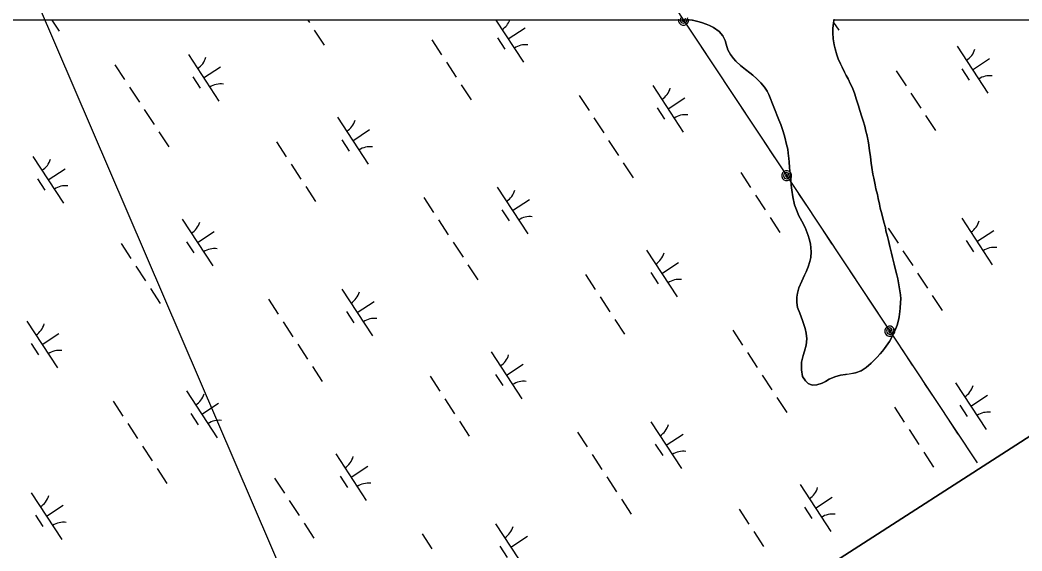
# Model space of a CAD drawing. Extents: x 3945642 to 3966284, y 206476 to 228921.
# Drawn here: x 3960623 to 3961520, y 211663 to 212138 of the extents above; entities that cross this region are included whole.
import ezdxf

# ---------------------------------------------------------------- set-up
doc = ezdxf.new("R2010")
doc.units = 0
for name, color, linetype in [('V-GRID-FRAM', 7, 'Continuous'), ('V-TOPO-SHOR', 7, 'Continuous'), ('V-UTIL-LINE', 7, 'Continuous'), ('V-WETL-SWMP', 7, 'Continuous')]:
    doc.layers.add(name, color=color, linetype=linetype)

msp = doc.modelspace()

# ---------------------------------------------------------------- linework, layer by layer
at = {"layer": 'V-GRID-FRAM'}
msp.add_lwpolyline([(3956474.97, 226502.08), (3964764.16, 213848.98), (3957669.11, 209282.64), (3949512.02, 222000.49), (3956474.97, 226502.08)], dxfattribs=at)
at = {"layer": 'V-TOPO-SHOR'}
for points in [[(3961222.74, 212138.51), (3961230.01, 212136.7), (3961233.25, 212135.73), (3961237.69, 212134.35), (3961240.52, 212133.11), (3961244.01, 212131.33), (3961249.25, 212127.77), (3961252.6, 212123.7), (3961254.46, 212119.5), (3961255.51, 212116.25), (3961256.96, 212111.24), (3961259.22, 212107.04), (3961262.03, 212103.51), (3961264.04, 212101.2), (3961268.33, 212097.25), (3961272.89, 212093.57), (3961276.65, 212090.7), (3961279.2, 212088.66), (3961282.82, 212085.39), (3961286.44, 212081.72), (3961289.65, 212077.78), (3961292.05, 212074.25), (3961293.79, 212071.26), (3961302.66, 212048.65)], [(3961387.59, 211996.28), (3961386.81, 212000.07), (3961386.05, 212006.01), (3961385.4, 212009.93), (3961384.63, 212015.48), (3961383.73, 212021.02), (3961382.84, 212028.05), (3961382.19, 212031.43), (3961381.41, 212035.48), (3961380.62, 212038.6), (3961379.58, 212042.93), (3961378.13, 212047.8), (3961377.08, 212051.18), (3961375.23, 212056.86), (3961373.91, 212061.2), (3961371.93, 212067.43), (3961370.62, 212071.48), (3961368.5, 212077.17), (3961366.9, 212080.56), (3961364.65, 212085.3), (3961363.05, 212088.42), (3961361.45, 212091.4), (3961359.19, 212095.88), (3961357.86, 212098.72), (3961355.87, 212103.33), (3961354.68, 212106.71), (3961353.1, 212112.13), (3961352.32, 212115.64), (3961351.42, 212121.05), (3961351.06, 212126.59), (3961351.08, 212130.37), (3961351.66, 212135.36), (3961352.09, 212138.6)], [(3961302.66, 212048.65), (3961304.52, 212044.45), (3961306.63, 212038.22), (3961308.07, 212033.08), (3961309.64, 212026.45), (3961310.56, 212022.25), (3961310.94, 212018.88), (3961311.57, 212014.01), (3961311.82, 212010.9), (3961312.19, 212006.04), (3961312.43, 212002.93), (3961313.08, 211998.34), (3961313.32, 211994.82), (3961313.69, 211990.23), (3961314.33, 211985.63), (3961315.09, 211979.69), (3961316.52, 211972.66), (3961318.91, 211966.56), (3961320.37, 211963.17), (3961323.16, 211958.02), (3961326.09, 211952.19), (3961329, 211945.15), (3961329.93, 211942.17), (3961330.97, 211937.57), (3961331.46, 211930.41), (3961331.15, 211925.28), (3961330.45, 211921.92), (3961328.92, 211917.07), (3961327.13, 211912.49), (3961325.76, 211909.66), (3961323.15, 211904.15), (3961320.68, 211898.22), (3961319.29, 211893.37), (3961318.73, 211890), (3961318.69, 211885.28), (3961319.33, 211880.82), (3961321.32, 211875.54), (3961323.7, 211869.17), (3961324.75, 211866.33), (3961326.21, 211861.99), (3961327.25, 211857.8), (3961327.62, 211852.8), (3961327.17, 211847.13), (3961325.51, 211841.48), (3961324.54, 211837.7), (3961323.01, 211831.91), (3961322.82, 211824.89), (3961323.85, 211819.07), (3961326.39, 211815.01), (3961328.94, 211812.69), (3961332.57, 211811.18), (3961336.76, 211811.42), (3961341.36, 211813.13), (3961344.34, 211814.6), (3961347.6, 211816.46), (3961352.75, 211818.58), (3961357.89, 211820.03), (3961362.21, 211820.67), (3961365.59, 211821.19), (3961371.41, 211822.22), (3961376.42, 211824.07), (3961380.89, 211826.87), (3961385.38, 211830.75), (3961390.41, 211835.85), (3961393.41, 211839.2), (3961395.45, 211841.61), (3961397.36, 211844.03), (3961401.6, 211850.35), (3961403.24, 211853.03), (3961405.3, 211857.34), (3961407.36, 211861.91), (3961408.59, 211864.74), (3961409.85, 211869.32), (3961410.41, 211872.29), (3961411.12, 211877.01), (3961411.41, 211880.11), (3961411.59, 211885.11), (3961411.75, 211888.48), (3961411.5, 211891.99), (3961410.73, 211897.27), (3961410.22, 211900.91), (3961409.18, 211906.32), (3961408.27, 211909.98), (3961406.82, 211915.52), (3961405.91, 211919.45), (3961404.47, 211925.4), (3961403.55, 211929.45), (3961402.11, 211935.14), (3961400.81, 211940.68), (3961399.89, 211944.2), (3961398.58, 211949.21), (3961398.06, 211952.18), (3961396.61, 211957.19), (3961394.77, 211964.36), (3961393.33, 211969.64), (3961392.68, 211973.02), (3961391.5, 211978.29), (3961390.86, 211981.67), (3961389.54, 211986.95), (3961388.76, 211990.46), (3961387.59, 211996.28)]]:
    msp.add_lwpolyline(points, dxfattribs=at)
at = {"layer": 'V-UTIL-LINE'}
for points in [[(3958881.28, 222827.27), (3957109.88, 218326.97), (3961480.16, 211741.64)], [(3960959.92, 211406.81), (3958349.22, 217477.37), (3962483.03, 212396.34)], [(3961212.85, 212138.68), (3961212.85, 212136.92), (3961213.52, 212135.3), (3961214.75, 212134.05), (3961216.37, 212133.38), (3961218.13, 212133.37), (3961219.75, 212134.04), (3961221, 212135.27), (3961221.68, 212136.89), (3961221.68, 212138.65)], [(3961214.98, 212139.97), (3961214.42, 212137.75), (3961215.22, 212135.66), (3961217.53, 212134.96), (3961219.91, 212136.35), (3961221.01, 212140.27)], [(3961216.67, 212138.86), (3961216.19, 212137.57), (3961217.13, 212136.45), (3961218.59, 212137.32), (3961219.11, 212139.6)], [(3961217.26, 212137.79), (3961217.8, 212139.12)], [(3961228.03, 212121.55), (3961237.43, 212107.39)], [(3961248.49, 212090.72), (3961257.89, 212076.56)], [(3961268.95, 212059.9), (3961278.35, 212045.73)], [(3961289.41, 212029.07), (3961298.81, 212014.9)], [(3961309.61, 211998.64), (3961310.14, 211999.98), (3961309.01, 211999.71), (3961308.53, 211998.42), (3961309.47, 211997.3), (3961310.93, 211998.17), (3961311.45, 212000.46), (3961309.64, 212001.58), (3961307.33, 212000.82), (3961306.76, 211998.6), (3961307.56, 211996.52), (3961309.87, 211995.82), (3961312.25, 211997.2), (3961313.36, 212001.13), (3961312.12, 212002.37), (3961310.5, 212003.05), (3961308.74, 212003.06), (3961307.12, 212002.39), (3961305.87, 212001.15), (3961305.2, 211999.53), (3961305.19, 211997.78), (3961305.86, 211996.15), (3961307.1, 211994.91), (3961308.72, 211994.23), (3961310.47, 211994.22), (3961312.1, 211994.89), (3961313.34, 211996.13), (3961314.02, 211997.75), (3961314.02, 211999.5), (3961313.36, 212001.13)], [(3961320.37, 211982.41), (3961329.77, 211968.25)], [(3961340.83, 211951.58), (3961350.23, 211937.42)], [(3961361.29, 211920.75), (3961370.69, 211906.59)], [(3961381.75, 211889.93), (3961391.15, 211875.76)], [(3961401.95, 211859.49), (3961402.48, 211860.83), (3961401.35, 211860.56), (3961400.87, 211859.28), (3961401.81, 211858.15), (3961403.27, 211859.02), (3961403.79, 211861.31), (3961401.98, 211862.43), (3961399.67, 211861.68), (3961399.1, 211859.46), (3961399.91, 211857.37), (3961402.21, 211856.67), (3961404.59, 211858.06), (3961405.7, 211861.98), (3961404.46, 211863.23), (3961402.84, 211863.91), (3961401.09, 211863.91), (3961399.46, 211863.24), (3961398.22, 211862.01), (3961397.54, 211860.39), (3961397.53, 211858.63), (3961398.2, 211857.01), (3961399.44, 211855.76), (3961401.06, 211855.08), (3961402.82, 211855.08), (3961404.44, 211855.74), (3961405.68, 211856.98), (3961406.36, 211858.6), (3961406.37, 211860.36), (3961405.7, 211861.98)], [(3961412.72, 211843.27), (3961422.12, 211829.1)], [(3961433.18, 211812.44), (3961442.58, 211798.27)], [(3961453.64, 211781.61), (3961463.04, 211767.45)], [(3961474.1, 211750.78), (3961480.16, 211741.64)]]:
    msp.add_lwpolyline(points, dxfattribs=at)
at = {"layer": 'V-WETL-SWMP'}
for p, q in [((3961225.24, 212137.89), (3960199.4, 212137.89)), ((3960579.49, 211155.75), (3962105.5, 212137.89)), ((3960651.62, 212137.89), (3960658.23, 212127.8)), ((3960880.81, 212137.89), (3960882.32, 212135.58)), ((3961049.33, 212137.89), (3961074.03, 212100.19)), ((3961230.01, 212136.7), (3961225.24, 212137.89)), ((3961233.25, 212135.73), (3961230.01, 212136.7)), ((3961237.69, 212134.35), (3961233.25, 212135.73)), ((3961240.52, 212133.11), (3961237.69, 212134.35)), ((3961351.66, 212135.36), (3961351.08, 212130.37)), ((3961352, 212137.89), (3961351.66, 212135.36)), ((3961351.71, 212135.71), (3961356.24, 212128.8)), ((3962105.5, 212137.89), (3961352, 212137.89)), ((3960886.7, 212128.88), (3960895.47, 212115.5)), ((3961060.33, 212121.1), (3961075.39, 212130.96)), ((3961244.02, 212131.33), (3961240.52, 212133.11)), ((3961249.25, 212127.77), (3961244.02, 212131.33)), ((3961252.6, 212123.7), (3961249.25, 212127.77)), ((3961351.08, 212130.37), (3961351.05, 212126.59)), ((3961351.05, 212126.59), (3961351.42, 212121.05)), ((3960991.94, 212120.17), (3961000.7, 212106.79)), ((3961050.59, 212121.89), (3961057.16, 212111.85)), ((3961254.46, 212119.5), (3961252.6, 212123.7)), ((3961255.51, 212116.25), (3961254.46, 212119.5)), ((3961256.96, 212111.24), (3961255.51, 212116.25)), ((3961351.42, 212121.05), (3961352.32, 212115.64)), ((3961352.32, 212115.64), (3961353.1, 212112.13)), ((3960773.9, 212107.08), (3960801.3, 212065.26)), ((3961259.22, 212107.04), (3961256.96, 212111.24)), ((3961262.03, 212103.51), (3961259.22, 212107.04)), ((3961353.1, 212112.13), (3961354.68, 212106.71)), ((3961354.68, 212106.71), (3961355.87, 212103.33)), ((3961462.43, 212114.39), (3961489.83, 212072.57)), ((3960708.11, 212097.96), (3960716.88, 212084.58)), ((3961005.09, 212100.1), (3961013.86, 212086.71)), ((3961264.04, 212101.2), (3961262.03, 212103.51)), ((3961268.33, 212097.25), (3961264.04, 212101.2)), ((3961355.87, 212103.33), (3961357.86, 212098.72)), ((3961357.86, 212098.72), (3961359.19, 212095.88)), ((3961476.13, 212093.48), (3961491.18, 212103.35)), ((3960787.6, 212086.17), (3960802.66, 212096.04)), ((3961272.89, 212093.57), (3961268.33, 212097.25)), ((3961276.65, 212090.7), (3961272.89, 212093.57)), ((3961279.2, 212088.66), (3961276.65, 212090.7)), ((3961359.19, 212095.88), (3961361.45, 212091.4)), ((3961361.45, 212091.4), (3961363.05, 212088.42)), ((3961407.73, 212092.56), (3961416.5, 212079.17)), ((3961466.38, 212094.27), (3961472.96, 212084.23)), ((3960777.86, 212086.96), (3960784.44, 212076.93)), ((3961018.24, 212080.02), (3961027.01, 212066.64)), ((3961282.82, 212085.39), (3961279.2, 212088.66)), ((3961286.44, 212081.72), (3961282.82, 212085.39)), ((3961289.65, 212077.78), (3961286.44, 212081.72)), ((3961363.05, 212088.42), (3961364.65, 212085.3)), ((3961364.65, 212085.3), (3961366.9, 212080.56)), ((3961366.9, 212080.56), (3961368.5, 212077.17)), ((3960721.26, 212077.88), (3960730.03, 212064.5)), ((3961189.7, 212079.47), (3961217.1, 212037.64)), ((3961292.05, 212074.25), (3961289.65, 212077.78)), ((3961293.78, 212071.26), (3961292.05, 212074.25)), ((3961302.66, 212048.65), (3961293.78, 212071.26)), ((3961368.5, 212077.17), (3961370.62, 212071.49)), ((3961370.62, 212071.49), (3961371.94, 212067.42)), ((3961420.89, 212072.48), (3961429.65, 212059.1)), ((3961123.91, 212070.34), (3961132.68, 212056.96)), ((3961203.4, 212058.56), (3961218.46, 212068.42)), ((3961371.94, 212067.42), (3961373.91, 212061.2)), ((3960734.41, 212057.81), (3960743.18, 212044.43)), ((3961193.66, 212059.35), (3961200.24, 212049.31)), ((3961373.91, 212061.2), (3961375.23, 212056.87)), ((3961375.23, 212056.87), (3961377.08, 212051.18)), ((3960907.49, 212050.86), (3960934.89, 212009.03)), ((3961137.06, 212050.27), (3961145.83, 212036.88)), ((3961304.52, 212044.45), (3961302.66, 212048.65)), ((3961306.63, 212038.22), (3961304.52, 212044.45)), ((3961377.08, 212051.18), (3961378.13, 212047.8)), ((3961378.13, 212047.8), (3961379.58, 212042.93)), ((3961434.04, 212052.4), (3961442.81, 212039.02)), ((3960747.57, 212037.73), (3960756.33, 212024.35)), ((3960921.19, 212029.95), (3960936.25, 212039.81)), ((3961308.07, 212033.08), (3961306.63, 212038.22)), ((3961379.58, 212042.93), (3961380.62, 212038.6)), ((3961380.62, 212038.6), (3961381.41, 212035.49)), ((3961381.41, 212035.49), (3961382.84, 212028.05)), ((3960852.8, 212029.02), (3960861.57, 212015.64)), ((3960911.45, 212030.74), (3960918.02, 212020.7)), ((3961150.21, 212030.19), (3961158.98, 212016.81)), ((3961309.64, 212026.45), (3961308.07, 212033.08)), ((3961310.56, 212022.26), (3961309.64, 212026.45)), ((3961382.84, 212028.05), (3961383.73, 212021.02)), ((3961310.94, 212018.88), (3961310.56, 212022.26)), ((3961311.57, 212014.01), (3961310.94, 212018.88)), ((3961383.73, 212021.02), (3961384.63, 212015.48)), ((3960634.77, 212015.93), (3960662.17, 211974.11)), ((3960865.95, 212008.95), (3960874.72, 211995.56)), ((3961163.36, 212010.12), (3961172.13, 211996.73)), ((3961311.82, 212010.9), (3961311.57, 212014.01)), ((3961312.19, 212006.04), (3961311.82, 212010.9)), ((3961384.63, 212015.48), (3961385.4, 212009.93)), ((3961385.4, 212009.93), (3961386.05, 212006.01)), ((3960648.47, 211995.02), (3960663.52, 212004.88)), ((3961268.6, 212001.4), (3961277.36, 211988.02)), ((3961312.43, 212002.93), (3961312.19, 212006.04)), ((3961313.07, 211998.34), (3961312.43, 212002.93)), ((3961386.05, 212006.01), (3961386.81, 212000.07)), ((3961386.81, 212000.07), (3961387.59, 211996.28)), ((3960638.72, 211995.81), (3960645.3, 211985.77)), ((3961313.32, 211994.82), (3961313.07, 211998.34)), ((3961313.69, 211990.23), (3961313.32, 211994.82)), ((3961314.33, 211985.63), (3961313.69, 211990.23)), ((3961387.59, 211996.28), (3961388.76, 211990.46)), ((3961388.76, 211990.46), (3961389.55, 211986.95)), ((3960879.1, 211988.87), (3960887.87, 211975.49)), ((3961050.56, 211988.32), (3961077.96, 211946.49)), ((3961281.75, 211981.33), (3961290.52, 211967.94)), ((3961315.09, 211979.69), (3961314.33, 211985.63)), ((3961389.55, 211986.95), (3961390.86, 211981.67)), ((3961390.86, 211981.67), (3961391.5, 211978.29)), ((3960984.77, 211979.19), (3960993.54, 211965.81)), ((3961064.26, 211967.4), (3961079.32, 211977.27)), ((3961316.52, 211972.65), (3961315.09, 211979.69)), ((3961318.91, 211966.56), (3961316.52, 211972.65)), ((3961391.5, 211978.29), (3961392.68, 211973.02)), ((3961392.68, 211973.02), (3961393.33, 211969.64)), ((3961054.52, 211968.2), (3961061.1, 211958.16)), ((3961320.37, 211963.17), (3961318.91, 211966.56)), ((3961323.16, 211958.02), (3961320.37, 211963.17)), ((3961393.33, 211969.64), (3961394.77, 211964.36)), ((3961394.77, 211964.36), (3961396.61, 211957.19)), ((3960768.35, 211959.71), (3960795.75, 211917.88)), ((3960997.92, 211959.12), (3961006.69, 211945.73)), ((3961294.9, 211961.25), (3961303.67, 211947.87)), ((3961326.09, 211952.19), (3961323.16, 211958.02)), ((3961396.61, 211957.19), (3961398.06, 211952.18)), ((3961466.36, 211960.7), (3961493.76, 211918.88)), ((3960782.05, 211938.79), (3960797.11, 211948.66)), ((3961329, 211945.15), (3961326.09, 211952.19)), ((3961398.06, 211952.18), (3961398.57, 211949.21)), ((3961398.57, 211949.21), (3961399.89, 211944.2)), ((3961400.57, 211951.58), (3961409.34, 211938.19)), ((3961480.06, 211939.79), (3961495.12, 211949.65)), ((3960713.66, 211937.87), (3960722.43, 211924.49)), ((3960772.31, 211939.59), (3960778.89, 211929.55)), ((3961011.07, 211939.04), (3961019.84, 211925.66)), ((3961329.93, 211942.17), (3961329, 211945.15)), ((3961330.97, 211937.57), (3961329.93, 211942.17)), ((3961331.46, 211930.41), (3961330.97, 211937.57)), ((3961399.89, 211944.2), (3961400.8, 211940.68)), ((3961400.8, 211940.68), (3961402.11, 211935.14)), ((3961470.32, 211940.58), (3961476.9, 211930.54)), ((3961184.15, 211932.09), (3961211.55, 211890.27)), ((3961331.15, 211925.28), (3961331.46, 211930.41)), ((3961402.11, 211935.14), (3961403.55, 211929.45)), ((3961403.55, 211929.45), (3961404.47, 211925.4)), ((3961413.72, 211931.5), (3961422.49, 211918.12)), ((3961024.23, 211918.97), (3961032.99, 211905.58)), ((3961197.85, 211911.18), (3961212.91, 211921.04)), ((3961328.92, 211917.06), (3961330.45, 211921.91)), ((3961330.45, 211921.91), (3961331.15, 211925.28)), ((3961404.47, 211925.4), (3961405.91, 211919.45)), ((3961405.91, 211919.45), (3961406.82, 211915.52)), ((3960726.81, 211917.79), (3960735.58, 211904.41)), ((3961129.46, 211910.25), (3961138.23, 211896.87)), ((3961188.11, 211911.97), (3961194.68, 211901.93)), ((3961323.15, 211904.15), (3961325.76, 211909.66)), ((3961325.76, 211909.66), (3961327.13, 211912.49)), ((3961327.13, 211912.49), (3961328.92, 211917.06)), ((3961406.82, 211915.52), (3961408.27, 211909.98)), ((3961408.27, 211909.98), (3961409.18, 211906.32)), ((3961426.87, 211911.42), (3961435.64, 211898.04)), ((3961320.68, 211898.22), (3961323.15, 211904.15)), ((3961409.18, 211906.32), (3961410.22, 211900.91)), ((3961410.22, 211900.91), (3961410.73, 211897.26)), ((3960739.96, 211897.72), (3960748.73, 211884.33)), ((3960911.43, 211897.17), (3960938.82, 211855.34)), ((3961318.73, 211890), (3961319.29, 211893.37)), ((3961319.29, 211893.37), (3961320.68, 211898.22)), ((3961410.73, 211897.26), (3961411.5, 211891.99)), ((3961411.5, 211891.99), (3961411.75, 211888.48)), ((3961440.02, 211891.35), (3961448.79, 211877.97)), ((3960845.63, 211888.04), (3960854.4, 211874.66)), ((3960925.12, 211876.25), (3960940.18, 211886.12)), ((3961142.61, 211890.18), (3961151.38, 211876.79)), ((3961318.69, 211885.28), (3961318.73, 211890)), ((3961319.33, 211880.82), (3961318.69, 211885.28)), ((3961411.58, 211885.11), (3961411.41, 211880.11)), ((3961411.75, 211888.48), (3961411.58, 211885.11)), ((3960915.38, 211877.04), (3960921.96, 211867.01)), ((3961321.31, 211875.54), (3961319.33, 211880.82)), ((3961323.7, 211869.17), (3961321.31, 211875.54)), ((3961411.12, 211877.01), (3961410.41, 211872.29)), ((3961411.41, 211880.11), (3961411.12, 211877.01)), ((3960629.21, 211868.56), (3960656.61, 211826.73)), ((3960858.78, 211867.97), (3960867.55, 211854.58)), ((3961155.76, 211870.1), (3961164.53, 211856.72)), ((3961324.75, 211866.33), (3961323.7, 211869.17)), ((3961326.21, 211861.99), (3961324.75, 211866.33)), ((3961408.59, 211864.74), (3961407.36, 211861.91)), ((3961409.84, 211869.32), (3961408.59, 211864.74)), ((3961410.41, 211872.29), (3961409.84, 211869.32)), ((3960642.91, 211847.64), (3960657.97, 211857.51)), ((3961261.43, 211860.42), (3961270.2, 211847.04)), ((3961327.25, 211857.8), (3961326.21, 211861.99)), ((3961327.62, 211852.8), (3961327.25, 211857.8)), ((3961405.3, 211857.34), (3961403.24, 211853.03)), ((3961407.36, 211861.91), (3961405.3, 211857.34)), ((3960633.17, 211848.43), (3960639.75, 211838.4)), ((3960871.93, 211847.89), (3960880.7, 211834.51)), ((3961325.51, 211841.48), (3961327.17, 211847.13)), ((3961327.17, 211847.13), (3961327.62, 211852.8)), ((3961401.6, 211850.35), (3961397.36, 211844.03)), ((3961403.24, 211853.03), (3961401.6, 211850.35)), ((3961045.01, 211840.94), (3961072.41, 211799.11)), ((3961274.58, 211840.35), (3961283.35, 211826.97)), ((3961323.01, 211831.91), (3961324.54, 211837.7)), ((3961324.54, 211837.7), (3961325.51, 211841.48)), ((3961393.41, 211839.2), (3961390.41, 211835.85)), ((3961395.45, 211841.61), (3961393.41, 211839.2)), ((3961397.36, 211844.03), (3961395.45, 211841.61)), ((3961058.71, 211820.03), (3961073.77, 211829.89)), ((3961322.82, 211824.89), (3961323.01, 211831.91)), ((3961385.38, 211830.76), (3961380.89, 211826.87)), ((3961390.41, 211835.85), (3961385.38, 211830.76)), ((3960885.09, 211827.81), (3960893.85, 211814.43)), ((3961048.97, 211820.82), (3961055.54, 211810.78)), ((3961287.73, 211820.27), (3961296.5, 211806.89)), ((3961323.85, 211819.07), (3961322.82, 211824.89)), ((3961357.89, 211820.03), (3961352.74, 211818.58)), ((3961362.21, 211820.67), (3961357.89, 211820.03)), ((3961365.59, 211821.18), (3961362.21, 211820.67)), ((3961371.41, 211822.22), (3961365.59, 211821.18)), ((3961376.42, 211824.07), (3961371.41, 211822.22)), ((3961380.89, 211826.87), (3961376.42, 211824.07)), ((3960990.32, 211819.1), (3960999.09, 211805.72)), ((3961326.39, 211815), (3961323.85, 211819.07)), ((3961328.94, 211812.69), (3961326.39, 211815)), ((3961332.57, 211811.18), (3961328.94, 211812.69)), ((3961336.76, 211811.41), (3961332.57, 211811.18)), ((3961341.36, 211813.13), (3961336.76, 211811.41)), ((3961344.34, 211814.6), (3961341.36, 211813.13)), ((3961347.6, 211816.46), (3961344.34, 211814.6)), ((3961352.74, 211818.58), (3961347.6, 211816.46)), ((3961460.81, 211813.32), (3961488.21, 211771.5)), ((3960772.29, 211806.01), (3960799.69, 211764.19)), ((3961474.51, 211792.41), (3961489.57, 211802.27)), ((3960706.49, 211796.89), (3960715.26, 211783.51)), ((3960785.99, 211785.1), (3960801.04, 211794.97)), ((3961003.47, 211799.03), (3961012.24, 211785.64)), ((3961300.88, 211800.2), (3961309.65, 211786.81)), ((3961464.77, 211793.2), (3961471.34, 211783.16)), ((3960776.24, 211785.89), (3960782.82, 211775.85)), ((3961406.12, 211791.49), (3961414.88, 211778.1)), ((3960719.64, 211776.81), (3960728.41, 211763.43)), ((3961016.62, 211778.95), (3961025.39, 211765.57)), ((3961188.08, 211778.4), (3961215.48, 211736.57)), ((3961122.29, 211769.27), (3961131.06, 211755.89)), ((3961201.78, 211757.49), (3961216.84, 211767.35)), ((3961419.27, 211771.41), (3961428.04, 211758.03)), ((3961192.04, 211758.28), (3961198.62, 211748.24)), ((3960732.8, 211756.74), (3960741.56, 211743.35)), ((3960905.87, 211749.79), (3960933.27, 211707.96)), ((3961135.44, 211749.2), (3961144.21, 211735.81)), ((3961432.42, 211751.33), (3961441.19, 211737.95)), ((3960745.95, 211736.66), (3960754.72, 211723.28)), ((3960919.57, 211728.88), (3960934.63, 211738.74)), ((3960851.18, 211727.95), (3960859.95, 211714.57)), ((3960909.83, 211729.67), (3960916.41, 211719.63)), ((3961148.59, 211729.12), (3961157.36, 211715.74)), ((3961321.67, 211722.17), (3961349.07, 211680.35)), ((3960633.15, 211714.86), (3960660.55, 211673.04)), ((3960646.85, 211693.95), (3960661.9, 211703.81)), ((3960864.33, 211707.87), (3960873.1, 211694.49)), ((3961161.75, 211709.05), (3961170.51, 211695.66)), ((3961335.37, 211701.26), (3961350.43, 211711.12)), ((3960637.11, 211694.74), (3960643.68, 211684.7)), ((3961266.98, 211700.33), (3961275.75, 211686.95)), ((3961325.63, 211702.05), (3961332.2, 211692.01)), ((3960877.48, 211687.8), (3960886.25, 211674.42)), ((3961048.95, 211687.25), (3961076.35, 211645.42)), ((3960983.15, 211678.12), (3960991.92, 211664.74)), ((3961062.65, 211666.33), (3961077.7, 211676.2)), ((3961280.13, 211680.26), (3961288.9, 211666.87)), ((3961052.9, 211667.12), (3961059.48, 211657.09))]:
    msp.add_line(p, q, dxfattribs=at)
for centre, start, end in [((3961045.39, 212144.33), 302.45745, 338.54652), ((3961075.66, 212098.12), 82.45745, 124.00111), ((3961461.19, 212116.72), 302.45745, 344.00111), ((3960772.67, 212109.41), 302.45745, 344.00111), ((3960802.94, 212063.2), 82.45745, 124.00111), ((3961491.46, 212070.51), 82.45745, 124.00111), ((3961188.46, 212081.79), 302.45745, 344.00111), ((3961218.74, 212035.58), 82.45745, 124.00111), ((3960906.25, 212053.18), 302.45745, 344.00111), ((3960936.53, 212006.97), 82.45745, 124.00111), ((3960633.53, 212018.26), 302.45745, 344.00111), ((3960663.8, 211972.05), 82.45745, 124.00111), ((3961049.33, 211990.64), 302.45745, 344.00111), ((3960767.11, 211962.03), 302.45745, 344.00111), ((3961079.6, 211944.43), 82.45745, 124.00111), ((3961465.12, 211963.02), 302.45745, 344.00111), ((3960797.39, 211915.82), 82.45745, 124.00111), ((3961182.91, 211934.41), 302.45745, 344.00111), ((3961495.4, 211916.81), 82.45745, 124.00111), ((3961213.18, 211888.2), 82.45745, 124.00111), ((3960910.19, 211899.49), 302.45745, 344.00111), ((3960627.97, 211870.88), 302.45745, 344.00111), ((3960940.46, 211853.28), 82.45745, 124.00111), ((3960658.25, 211824.67), 82.45745, 124.00111), ((3961043.77, 211843.26), 302.45745, 344.00111), ((3961074.05, 211797.05), 82.45745, 124.00111), ((3961459.57, 211815.65), 302.45745, 344.00111), ((3960771.05, 211808.34), 302.45745, 344.00111), ((3961489.84, 211769.44), 82.45745, 124.00111), ((3960801.32, 211762.13), 82.45745, 124.00111), ((3961186.85, 211780.72), 302.45745, 344.00111), ((3961217.12, 211734.51), 82.45745, 124.00111), ((3960904.63, 211752.11), 302.45745, 344.00111), ((3960934.91, 211705.9), 82.45745, 124.00111), ((3960631.91, 211717.19), 302.45745, 344.00111), ((3961320.43, 211724.49), 302.45745, 344.00111), ((3961350.7, 211678.28), 82.45745, 124.00111), ((3960662.18, 211670.98), 82.45745, 124.00111), ((3961047.71, 211689.57), 302.45745, 344.00111)]:
    msp.add_arc(centre, 17.62, start, end, dxfattribs=at)

doc.saveas('drawing.dxf')
